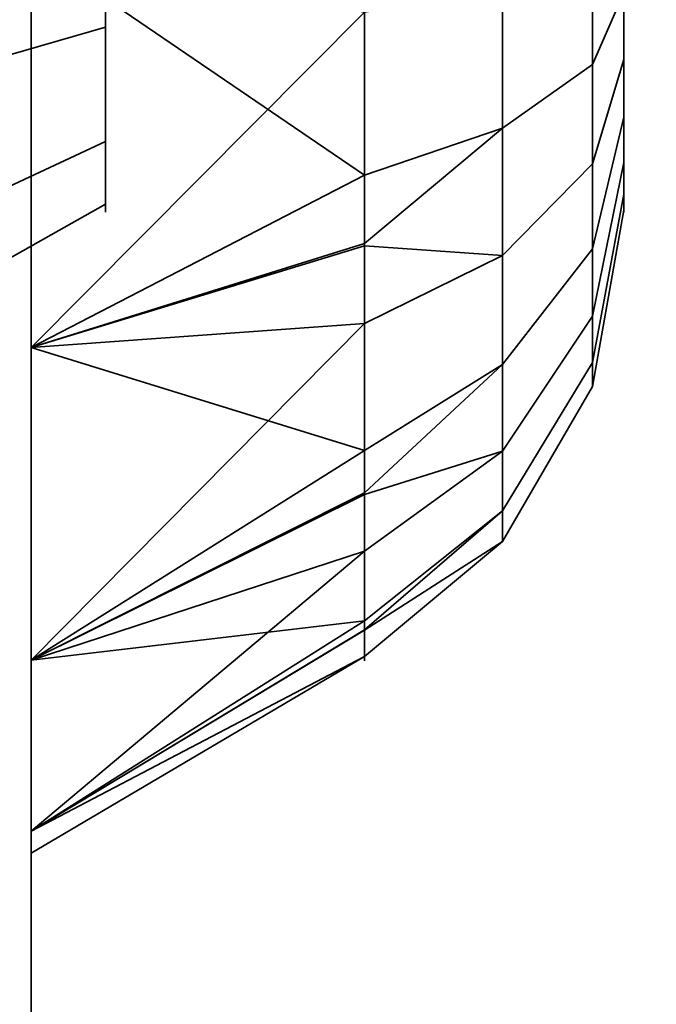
# Model space of a CAD drawing. Header units: millimetres. Extents: x -508 to 6708, y -115 to 193.
# Tile 322 of 656: x 1135.484 to 1136.344, y -6.17 to -4.84. Entities that reach past the tile are written whole.
import ezdxf

# ---------------------------------------------------------------- set-up
doc = ezdxf.new("R2010")
doc.units = ezdxf.units.MM
doc.layers.add('151', color=7, linetype='Continuous', true_color=0xffffff)

# ---------------------------------------------------------------- blocks, each defined once
blk = doc.blocks.new('UG_SURFACE_002')
at = {"layer": '151', "color": 252, "linetype": 'Continuous', "lineweight": 35}
for points in [[(2057.4999, -10, 2215.25), (2057.4999, 174.4, 2215.25), (942.5, 174.4, 2215.25), (942.5, -10, 2215.25)], [(1092.5, -10, 2065.2499), (1092.5, 174.4, 2065.2499), (1907.5, 174.4, 2065.2499), (1907.5, -10, 2065.2499)]]:
    blk.add_3dface(points, dxfattribs=at)
blk = doc.blocks.new('UG_SURFACE_144')
at = {"layer": '151', "color": 252, "linetype": 'Continuous', "lineweight": 35}
for points in [[(1134.8, -18.0201, 979.25), (1134.8, 2.4, 979.25), (1135.5, 2.4, 979.25), (1135.5, -18.0201, 979.25)], [(1135.5, 2.4, 979.25), (1135.5, -6.686, 983.2348), (1135.5, -7.1779, 982.9508)], [(1135.5, -7.1779, 982.9508), (1135.5, -7.7428, 982.8914), (1135.5, -18.0201, 979.25), (1135.5, 2.4, 979.25)], [(1135.5, 2.4, 979.25), (1135.5, -6.234, 984.25), (1135.5, -6.3521, 983.6944)], [(1135.5, -6.3521, 983.6944), (1135.5, -6.686, 983.2348), (1135.5, 2.4, 979.25)], [(1135.5, 2.341, 1004.814), (1135.5, -6.234, 984.25), (1135.5, 2.4, 979.25)], [(1135.3548, 1.6119, 1163.3717), (1135.5, 2.341, 1163.6859), (1135.5, -18.0201, 1171.3412)], [(1135.5, -18.0201, 997.1588), (1135.5, 2.341, 1004.814), (1135.3548, 1.6119, 1005.1283)], [(1135.5, -18.0201, 1171.3412), (1135.5, 2.341, 1163.6859), (1135.5, 1, 1164.25)], [(1135.5, 2.341, 1004.814), (1135.5, -18.0201, 997.1588), (1135.5, -5.283, 993.933), (1135.5, -4.7428, 994.1086)], [(1135.5, -6.3521, 984.8056), (1135.5, 2.341, 1004.814), (1135.5, -3.3521, 992.1944)], [(1135.5, 2.341, 1004.814), (1135.5, -6.3521, 984.8056), (1135.5, -6.234, 984.25)], [(1135.5, -18.0201, 1171.3412), (1135.3862, -18.2146, 1170.8238), (1135.3548, 1.6119, 1163.3717)], [(1135.3548, 1.6119, 1005.1283), (1135.3862, -18.2146, 997.6762), (1135.5, -18.0201, 997.1588)], [(1135.5, -18.0201, 1189.25), (1135.5, 1, 1164.25), (1135.5, -5.7051, 1174.947)], [(1135.5, 1, 1164.25), (1135.5, -18.0201, 1189.25), (1135.5, -18.0201, 1171.3412)], [(1135.5, 1, 1164.25), (1135.5, -5.283, 1174.567), (1135.5, -5.7051, 1174.947)], [(1135.5, 1, 1164.25), (1135.5, -4.7428, 1174.3915), (1135.5, -5.283, 1174.567)], [(1135.5, -18.0201, 1189.25), (1135.5, -1, 1189.25), (1134.8, -1, 1189.25), (1134.8, -18.0201, 1189.25)], [(1135.5, -1, 1189.25), (1135.5, -7.1779, 1185.5491), (1135.5, -6.686, 1185.2652)], [(1135.5, -1, 1189.25), (1135.5, -6.234, 1184.25), (1135.5, -4.7428, 1177.1085), (1135.5, -4.1779, 1177.0492)], [(1135.5, -6.686, 1185.2652), (1135.5, -6.3521, 1184.8056), (1135.5, -1, 1189.25)], [(1135.5, -1, 1189.25), (1135.5, -18.0201, 1189.25), (1135.5, -7.7428, 1185.6085), (1135.5, -7.1779, 1185.5491)], [(1135.5, -6.3521, 1184.8056), (1135.5, -6.234, 1184.25), (1135.5, -1, 1189.25)], [(1135.5, -3.3521, 992.1944), (1135.5, -3.686, 991.7349), (1135.5, -6.3521, 984.8056)], [(1135.5, -6.686, 985.2651), (1135.5, -3.686, 991.7349), (1135.5, -4.1779, 991.4508)], [(1135.5, -6.686, 985.2651), (1135.5, -6.3521, 984.8056), (1135.5, -3.686, 991.7349)], [(1135.5, -4.1779, 991.4508), (1135.5, -4.7428, 991.3915), (1135.5, -6.686, 985.2651)], [(1135.6, -4.85, 993.183), (1135.6, -4.6523, 993.2473), (1135.6, -4.4455, 993.2255), (1135.6, -4.6, 992.75)], [(1135.6, -4.85, 1176.183), (1135.6, -4.6523, 1176.2472), (1135.6, -4.4455, 1176.2255), (1135.6, -4.6, 1175.75)], [(1135.6, -4.6523, 992.2528), (1135.6, -4.85, 992.317), (1135.6, -5.0045, 992.4561), (1135.6, -4.6, 992.75)], [(1135.6, -5.0045, 992.4561), (1135.6, -5.0891, 992.646), (1135.6, -5.0891, 992.8539), (1135.6, -4.6, 992.75)], [(1135.6, -5.0891, 992.8539), (1135.6, -5.0045, 993.0439), (1135.6, -4.85, 993.183), (1135.6, -4.6, 992.75)], [(1135.6, -4.6523, 1175.2528), (1135.6, -4.85, 1175.3169), (1135.6, -5.0045, 1175.4562), (1135.6, -4.6, 1175.75)], [(1135.6, -5.0045, 1175.4562), (1135.6, -5.0891, 1175.6461), (1135.6, -5.0891, 1175.854), (1135.6, -4.6, 1175.75)], [(1135.6, -5.0891, 1175.854), (1135.6, -5.0045, 1176.0439), (1135.6, -4.85, 1176.183), (1135.6, -4.6, 1175.75)], [(1136.1362, -4.6, 1174.8), (1136.1362, -4.9864, 1174.8822), (1135.95, -5.0499, 1174.7394), (1135.95, -4.7119, 1174.6676)], [(1136.1362, -4.6, 991.8001), (1136.1362, -4.9864, 991.8822), (1135.95, -5.0499, 991.7394), (1135.95, -4.7119, 991.6676)], [(1136.2578, -4.6, 1175.0106), (1136.2578, -4.9007, 1175.0745), (1136.1362, -4.9864, 1174.8822), (1136.1362, -4.6, 1174.8)], [(1136.2578, -4.6, 992.0106), (1136.2578, -4.9007, 992.0745), (1136.1362, -4.9864, 991.8822), (1136.1362, -4.6, 991.8001)], [(1136.3, -4.6, 1175.2501), (1136.3, -4.8034, 1175.2932), (1136.2578, -4.9007, 1175.0745), (1136.2578, -4.6, 1175.0106)], [(1136.3, -4.6, 992.25), (1136.3, -4.8034, 992.2932), (1136.2578, -4.9007, 992.0745), (1136.2578, -4.6, 992.0106)], [(1136.3, -4.704, 1176.2391), (1136.3, -4.8939, 1176.1545), (1136.3, -5.033, 1176), (1136.3, -4.6, 1175.75)], [(1136.3, -5.033, 1176), (1136.3, -5.0973, 1175.8022), (1136.3, -5.0755, 1175.5955), (1136.3, -4.6, 1175.75)], [(1136.3, -5.0755, 1175.5955), (1136.3, -4.9716, 1175.4154), (1136.3, -4.8034, 1175.2932), (1136.3, -4.6, 1175.75)], [(1136.3, -4.704, 993.239), (1136.3, -4.8939, 993.1545), (1136.3, -5.033, 993), (1136.3, -4.6, 992.75)], [(1136.3, -5.033, 993), (1136.3, -5.0973, 992.8023), (1136.3, -5.0755, 992.5955), (1136.3, -4.6, 992.75)], [(1136.3, -5.0755, 992.5955), (1136.3, -4.9716, 992.4154), (1136.3, -4.8034, 992.2932), (1136.3, -4.6, 992.75)], [(1135.6, -4.6523, 993.2473), (1135.6, -4.85, 993.183), (1134.8, -5.0809, 993.583), (1134.8, -4.7005, 993.7066)], [(1135.6, -4.85, 992.317), (1135.6, -4.6523, 992.2528), (1134.8, -4.7005, 991.7934), (1134.8, -5.0809, 991.917)], [(1135.6, -4.6523, 1176.2472), (1135.6, -4.85, 1176.183), (1134.8, -5.0809, 1176.5831), (1134.8, -4.7005, 1176.7066)], [(1135.6, -4.85, 1175.3169), (1135.6, -4.6523, 1175.2528), (1134.8, -4.7005, 1174.7934), (1134.8, -5.0809, 1174.917)], [(1136.3, -4.8939, 1176.1545), (1136.3, -4.704, 1176.2391), (1136.2578, -4.7537, 1176.4733), (1136.2578, -5.0346, 1176.3482)], [(1136.3, -4.8939, 993.1545), (1136.3, -4.704, 993.239), (1136.2578, -4.7537, 993.4732), (1136.2578, -5.0346, 993.3482)], [(1135.5, -4.7428, 1174.3915), (1135.95, -4.7119, 1174.6676), (1135.95, -5.0499, 1174.7394)], [(1135.5, -4.7428, 991.3915), (1135.95, -4.7119, 991.6676), (1135.95, -5.0499, 991.7394)], [(1135.5, -4.7428, 1177.1085), (1135.5, -6.3521, 1183.6944), (1135.5, -6.686, 1183.2348)], [(1135.5, -4.7428, 1177.1085), (1135.5, -6.234, 1184.25), (1135.5, -6.3521, 1183.6944)], [(1135.5, -6.686, 1183.2348), (1135.5, -7.1779, 1182.9509), (1135.5, -5.283, 1176.9331), (1135.5, -4.7428, 1177.1085)], [(1135.5, -7.1779, 985.5492), (1135.5, -6.686, 985.2651), (1135.5, -4.7428, 991.3915), (1135.5, -5.283, 991.567)], [(1135.95, -5.0499, 1174.7394), (1135.5, -5.283, 1174.567), (1135.5, -4.7428, 1174.3915)], [(1135.95, -4.83, 1176.8321), (1135.5, -4.7428, 1177.1085), (1135.5, -5.283, 1176.9331)], [(1135.95, -5.0499, 991.7394), (1135.5, -5.283, 991.567), (1135.5, -4.7428, 991.3915)], [(1135.95, -4.83, 993.8321), (1135.5, -4.7428, 994.1086), (1135.5, -5.283, 993.933)], [(1136.2578, -5.0346, 1176.3482), (1136.2578, -4.7537, 1176.4733), (1136.1362, -4.7975, 1176.6791), (1136.1362, -5.1584, 1176.5186)], [(1136.2578, -5.0346, 993.3482), (1136.2578, -4.7537, 993.4732), (1136.1362, -4.7975, 993.6792), (1136.1362, -5.1584, 993.5185)], [(1136.1362, -5.1584, 1176.5186), (1136.1362, -4.7975, 1176.6791), (1135.95, -4.83, 1176.8321), (1135.95, -5.1457, 1176.6914)], [(1136.1362, -5.1584, 993.5185), (1136.1362, -4.7975, 993.6792), (1135.95, -4.83, 993.8321), (1135.95, -5.1457, 993.6914)], [(1136.3, -4.8034, 1175.2932), (1136.3, -4.9716, 1175.4154), (1136.2578, -5.1495, 1175.2552), (1136.2578, -4.9007, 1175.0745)], [(1136.3, -4.8034, 992.2932), (1136.3, -4.9716, 992.4154), (1136.2578, -5.1495, 992.2552), (1136.2578, -4.9007, 992.0745)], [(1135.5, -5.283, 1176.9331), (1135.95, -5.1457, 1176.6914), (1135.95, -4.83, 1176.8321)], [(1135.5, -5.283, 993.933), (1135.95, -5.1457, 993.6914), (1135.95, -4.83, 993.8321)], [(1135.6, -4.85, 993.183), (1135.6, -5.0045, 993.0439), (1134.8, -5.3782, 993.3154), (1134.8, -5.0809, 993.583)], [(1135.6, -5.0045, 992.4561), (1135.6, -4.85, 992.317), (1134.8, -5.0809, 991.917), (1134.8, -5.3782, 992.1846)], [(1135.6, -4.85, 1176.183), (1135.6, -5.0045, 1176.0439), (1134.8, -5.3782, 1176.3154), (1134.8, -5.0809, 1176.5831)], [(1135.6, -5.0045, 1175.4562), (1135.6, -4.85, 1175.3169), (1134.8, -5.0809, 1174.917), (1134.8, -5.3782, 1175.1846)], [(1136.3, -5.033, 1176), (1136.3, -4.8939, 1176.1545), (1136.2578, -5.0346, 1176.3482), (1136.2578, -5.2404, 1176.1197)], [(1136.3, -5.033, 993), (1136.3, -4.8939, 993.1545), (1136.2578, -5.0346, 993.3482), (1136.2578, -5.2404, 993.1197)], [(1136.2578, -4.9007, 1175.0745), (1136.2578, -5.1495, 1175.2552), (1136.1362, -5.306, 1175.1144), (1136.1362, -4.9864, 1174.8822)], [(1136.2578, -4.9007, 992.0745), (1136.2578, -5.1495, 992.2552), (1136.1362, -5.306, 992.1144), (1136.1362, -4.9864, 991.8822)], [(1136.3, -4.9716, 1175.4154), (1136.3, -5.0755, 1175.5955), (1136.2578, -5.3032, 1175.5215), (1136.2578, -5.1495, 1175.2552)], [(1136.3, -4.9716, 992.4154), (1136.3, -5.0755, 992.5955), (1136.2578, -5.3032, 992.5215), (1136.2578, -5.1495, 992.2552)], [(1136.1362, -4.9864, 1174.8822), (1136.1362, -5.306, 1175.1144), (1135.95, -5.4221, 1175.0098), (1135.95, -5.1425, 1174.8066)], [(1135.95, -5.1425, 1174.8066), (1135.95, -5.0499, 1174.7394), (1136.1362, -4.9864, 1174.8822)], [(1136.1362, -4.9864, 991.8822), (1136.1362, -5.306, 992.1144), (1135.95, -5.4221, 992.0098), (1135.95, -5.1425, 991.8066)], [(1135.95, -5.1425, 991.8066), (1135.95, -5.0499, 991.7394), (1136.1362, -4.9864, 991.8822)], [(1135.6, -5.0045, 993.0439), (1135.6, -5.0891, 992.8539), (1134.8, -5.5409, 992.95), (1134.8, -5.3782, 993.3154)], [(1135.6, -5.0891, 992.646), (1135.6, -5.0045, 992.4561), (1134.8, -5.3782, 992.1846), (1134.8, -5.5409, 992.55)], [(1135.6, -5.0045, 1176.0439), (1135.6, -5.0891, 1175.854), (1134.8, -5.5409, 1175.9499), (1134.8, -5.3782, 1176.3154)], [(1135.6, -5.0891, 1175.6461), (1135.6, -5.0045, 1175.4562), (1134.8, -5.3782, 1175.1846), (1134.8, -5.5409, 1175.55)], [(1136.2578, -5.2404, 1176.1197), (1136.2578, -5.0346, 1176.3482), (1136.1362, -5.1584, 1176.5186), (1136.1362, -5.4227, 1176.2249)], [(1136.2578, -5.2404, 993.1197), (1136.2578, -5.0346, 993.3482), (1136.1362, -5.1584, 993.5185), (1136.1362, -5.4227, 993.225)], [(1136.3, -5.0973, 1175.8022), (1136.3, -5.033, 1176), (1136.2578, -5.2404, 1176.1197), (1136.2578, -5.3354, 1175.8273)], [(1136.3, -5.0973, 992.8023), (1136.3, -5.033, 993), (1136.2578, -5.2404, 993.1197), (1136.2578, -5.3354, 992.8273)], [(1135.95, -5.0499, 1174.7394), (1135.95, -5.1425, 1174.8066), (1135.5, -5.283, 1174.567)], [(1135.95, -5.0499, 991.7394), (1135.95, -5.1425, 991.8066), (1135.5, -5.283, 991.567)], [(1136.3, -5.0755, 1175.5955), (1136.3, -5.0973, 1175.8022), (1136.2578, -5.3354, 1175.8273), (1136.2578, -5.3032, 1175.5215)], [(1136.3, -5.0755, 992.5955), (1136.3, -5.0973, 992.8023), (1136.2578, -5.3354, 992.8273), (1136.2578, -5.3032, 992.5215)], [(1135.6, -5.0891, 992.8539), (1135.6, -5.0891, 992.646), (1134.8, -5.5409, 992.55), (1134.8, -5.5409, 992.95)], [(1135.6, -5.0891, 1175.854), (1135.6, -5.0891, 1175.6461), (1134.8, -5.5409, 1175.55), (1134.8, -5.5409, 1175.9499)], [(1135.5, -5.283, 1174.567), (1135.95, -5.1425, 1174.8066), (1135.95, -5.4221, 1175.0098)], [(1135.5, -5.283, 991.567), (1135.95, -5.1425, 991.8066), (1135.95, -5.4221, 992.0098)], [(1135.95, -5.2502, 1176.6449), (1135.95, -5.1457, 1176.6914), (1135.5, -5.283, 1176.9331)], [(1135.95, -5.2502, 993.645), (1135.95, -5.1457, 993.6914), (1135.5, -5.283, 993.933)], [(1135.95, -5.1457, 1176.6914), (1135.95, -5.2502, 1176.6449), (1136.1362, -5.1584, 1176.5186)], [(1135.95, -5.1457, 993.6914), (1135.95, -5.2502, 993.645), (1136.1362, -5.1584, 993.5185)], [(1136.1362, -5.4227, 1176.2249), (1136.1362, -5.1584, 1176.5186), (1135.95, -5.2502, 1176.6449), (1135.95, -5.4815, 1176.3881)], [(1136.1362, -5.4227, 993.225), (1136.1362, -5.1584, 993.5185), (1135.95, -5.2502, 993.645), (1135.95, -5.4815, 993.3881)], [(1136.2578, -5.1495, 1175.2552), (1136.2578, -5.3032, 1175.5215), (1136.1362, -5.5035, 1175.4564), (1136.1362, -5.306, 1175.1144)], [(1136.2578, -5.1495, 992.2552), (1136.2578, -5.3032, 992.5215), (1136.1362, -5.5035, 992.4564), (1136.1362, -5.306, 992.1144)], [(1136.2578, -5.3354, 1175.8273), (1136.2578, -5.2404, 1176.1197), (1136.1362, -5.4227, 1176.2249), (1136.1362, -5.5447, 1175.8493)], [(1136.2578, -5.3354, 992.8273), (1136.2578, -5.2404, 993.1197), (1136.1362, -5.4227, 993.225), (1136.1362, -5.5447, 992.8493)], [(1135.5, -5.7051, 1176.5529), (1135.95, -5.4815, 1176.3881), (1135.95, -5.2502, 1176.6449)], [(1135.95, -5.2502, 1176.6449), (1135.5, -5.283, 1176.9331), (1135.5, -5.7051, 1176.5529)], [(1135.5, -5.7051, 993.5529), (1135.95, -5.4815, 993.3881), (1135.95, -5.2502, 993.645)], [(1135.95, -5.2502, 993.645), (1135.5, -5.283, 993.933), (1135.5, -5.7051, 993.5529)], [(1135.5, -7.1779, 1182.9509), (1135.5, -7.7428, 1182.8915), (1135.5, -5.7051, 1176.5529), (1135.5, -5.283, 1176.9331)], [(1135.5, -5.283, 991.567), (1135.5, -7.7428, 985.6085), (1135.5, -7.1779, 985.5492)], [(1135.5, -5.283, 991.567), (1135.5, -8.283, 985.433), (1135.5, -7.7428, 985.6085)], [(1135.5, -8.283, 985.433), (1135.5, -5.283, 991.567), (1135.5, -5.7051, 991.9471)], [(1135.5, -5.7051, 993.5529), (1135.5, -5.283, 993.933), (1135.5, -18.0201, 997.1588)], [(1135.95, -5.4221, 1175.0098), (1135.5, -5.7051, 1174.947), (1135.5, -5.283, 1174.567)], [(1135.95, -5.4221, 992.0098), (1135.5, -5.7051, 991.9471), (1135.5, -5.283, 991.567)], [(1136.1362, -5.306, 1175.1144), (1136.1362, -5.5035, 1175.4564), (1135.95, -5.6521, 1175.4081), (1135.95, -5.4793, 1175.1088)], [(1135.95, -5.4793, 1175.1088), (1135.95, -5.4221, 1175.0098), (1136.1362, -5.306, 1175.1144)], [(1136.1362, -5.306, 992.1144), (1136.1362, -5.5035, 992.4564), (1135.95, -5.6521, 992.4082), (1135.95, -5.4793, 992.1088)], [(1135.95, -5.4793, 992.1088), (1135.95, -5.4221, 992.0098), (1136.1362, -5.306, 992.1144)], [(1136.2578, -5.3032, 1175.5215), (1136.2578, -5.3354, 1175.8273), (1136.1362, -5.5447, 1175.8493), (1136.1362, -5.5035, 1175.4564)], [(1136.2578, -5.3032, 992.5215), (1136.2578, -5.3354, 992.8273), (1136.1362, -5.5447, 992.8493), (1136.1362, -5.5035, 992.4564)], [(1135.95, -5.4221, 1175.0098), (1135.95, -5.4793, 1175.1088), (1135.5, -5.7051, 1174.947)], [(1135.95, -5.4221, 992.0098), (1135.95, -5.4793, 992.1088), (1135.5, -5.7051, 991.9471)], [(1136.1362, -5.5447, 1175.8493), (1136.1362, -5.4227, 1176.2249), (1135.95, -5.558, 1176.3031), (1135.95, -5.6648, 1175.9744)], [(1135.95, -5.4815, 1176.3881), (1135.95, -5.558, 1176.3031), (1136.1362, -5.4227, 1176.2249)], [(1136.1362, -5.5447, 992.8493), (1136.1362, -5.4227, 993.225), (1135.95, -5.558, 993.3031), (1135.95, -5.6648, 992.9744)], [(1135.95, -5.4815, 993.3881), (1135.95, -5.558, 993.3031), (1136.1362, -5.4227, 993.225)], [(1135.5, -5.7051, 1174.947), (1135.95, -5.4793, 1175.1088), (1135.95, -5.6521, 1175.4081)], [(1135.5, -5.7051, 991.9471), (1135.95, -5.4793, 992.1088), (1135.95, -5.6521, 992.4082)], [(1135.95, -5.558, 1176.3031), (1135.95, -5.4815, 1176.3881), (1135.5, -5.7051, 1176.5529)], [(1135.95, -5.558, 993.3031), (1135.95, -5.4815, 993.3881), (1135.5, -5.7051, 993.5529)], [(1136.1362, -5.5035, 1175.4564), (1136.1362, -5.5447, 1175.8493), (1135.95, -5.7002, 1175.8657), (1135.95, -5.664, 1175.5219)], [(1135.95, -5.664, 1175.5219), (1135.95, -5.6521, 1175.4081), (1136.1362, -5.5035, 1175.4564)], [(1136.1362, -5.5035, 992.4564), (1136.1362, -5.5447, 992.8493), (1135.95, -5.7002, 992.8656), (1135.95, -5.664, 992.5219)], [(1135.95, -5.664, 992.5219), (1135.95, -5.6521, 992.4082), (1136.1362, -5.5035, 992.4564)], [(1135.95, -5.6648, 1175.9744), (1135.95, -5.7002, 1175.8657), (1136.1362, -5.5447, 1175.8493)], [(1135.95, -5.6648, 992.9744), (1135.95, -5.7002, 992.8656), (1136.1362, -5.5447, 992.8493)], [(1135.5, -5.9362, 1176.034), (1135.95, -5.6648, 1175.9744), (1135.95, -5.558, 1176.3031)], [(1135.95, -5.558, 1176.3031), (1135.5, -5.7051, 1176.5529), (1135.5, -5.9362, 1176.034)], [(1135.5, -5.9362, 993.034), (1135.95, -5.6648, 992.9744), (1135.95, -5.558, 993.3031)], [(1135.95, -5.558, 993.3031), (1135.5, -5.7051, 993.5529), (1135.5, -5.9362, 993.034)], [(1135.95, -5.6521, 1175.4081), (1135.5, -5.9362, 1175.4659), (1135.5, -5.7051, 1174.947)], [(1135.95, -5.6521, 1175.4081), (1135.95, -5.664, 1175.5219), (1135.5, -5.9362, 1175.4659)], [(1135.95, -5.6521, 992.4082), (1135.5, -5.9362, 992.466), (1135.5, -5.7051, 991.9471)], [(1135.95, -5.6521, 992.4082), (1135.95, -5.664, 992.5219), (1135.5, -5.9362, 992.466)], [(1135.5, -5.966, 1175.75), (1135.5, -5.9362, 1175.4659), (1135.95, -5.664, 1175.5219), (1135.95, -5.7002, 1175.8657)], [(1135.5, -5.966, 992.75), (1135.5, -5.9362, 992.466), (1135.95, -5.664, 992.5219), (1135.95, -5.7002, 992.8656)], [(1135.95, -5.7002, 1175.8657), (1135.95, -5.6648, 1175.9744), (1135.5, -5.9362, 1176.034)], [(1135.95, -5.7002, 992.8656), (1135.95, -5.6648, 992.9744), (1135.5, -5.9362, 993.034)], [(1135.95, -5.7002, 1175.8657), (1135.5, -5.9362, 1176.034), (1135.5, -5.966, 1175.75)], [(1135.95, -5.7002, 992.8656), (1135.5, -5.9362, 993.034), (1135.5, -5.966, 992.75)], [(1135.5, -18.0201, 1189.25), (1135.5, -5.7051, 1174.947), (1135.5, -5.9362, 1175.4659)], [(1135.5, -5.9362, 1176.034), (1135.5, -5.7051, 1176.5529), (1135.5, -7.7428, 1182.8915)], [(1135.5, -18.0201, 997.1588), (1135.5, -8.283, 985.433), (1135.5, -5.7051, 991.9471), (1135.5, -5.9362, 992.466)], [(1135.5, -5.9362, 993.034), (1135.5, -5.7051, 993.5529), (1135.5, -18.0201, 997.1588)], [(1135.5, -7.7428, 1182.8915), (1135.5, -5.9362, 1175.4659), (1135.5, -5.966, 1175.75)], [(1135.5, -5.9362, 1175.4659), (1135.5, -7.7428, 1182.8915), (1135.5, -8.283, 1183.067)], [(1135.5, -5.966, 1175.75), (1135.5, -5.9362, 1176.034), (1135.5, -7.7428, 1182.8915)], [(1135.5, -5.9362, 1175.4659), (1135.5, -8.283, 1183.067), (1135.5, -8.7051, 1183.4471), (1135.5, -18.0201, 1189.25)], [(1135.5, -18.0201, 997.1588), (1135.5, -5.9362, 992.466), (1135.5, -5.966, 992.75)], [(1135.5, -5.966, 992.75), (1135.5, -5.9362, 993.034), (1135.5, -18.0201, 997.1588)]]:
    blk.add_3dface(points, dxfattribs=at)
blk = doc.blocks.new('UG_SURFACE_146')
at = {"layer": '151', "color": 252, "linetype": 'Continuous', "lineweight": 35}
for points in [[(1135.5, -21.92, 2021.75), (1135.5, 13.42, 2021.75), (1135.5, 13.42, -7.75), (1135.5, -21.92, -7.75)], [(1137, -21.92, 2020.2501), (1137, 13.42, 2020.2501), (1135.5, 13.42, 2021.75), (1135.5, -21.92, 2021.75)], [(1137, 13.42, -7.75), (1137, -21.92, -7.75), (1135.5, -21.92, -7.75), (1135.5, 13.42, -7.75)]]:
    blk.add_3dface(points, dxfattribs=at)
blk = doc.blocks.new('UG_SURFACE_147')
at = {"layer": '151', "color": 252, "linetype": 'Continuous', "lineweight": 35}
for points in [[(1135.5, -21.92, 2021.75), (1135.5, 13.42, 2021.75), (1135.5, 13.42, -7.75), (1135.5, -21.92, -7.75)], [(1137, -21.92, 2020.2501), (1137, 13.42, 2020.2501), (1135.5, 13.42, 2021.75), (1135.5, -21.92, 2021.75)], [(1137, 13.42, -7.75), (1137, -21.92, -7.75), (1135.5, -21.92, -7.75), (1135.5, 13.42, -7.75)]]:
    blk.add_3dface(points, dxfattribs=at)
blk = doc.blocks.new('UG_SURFACE_148')
at = {"layer": '151', "color": 252, "linetype": 'Continuous', "lineweight": 35}
for points in [[(1135.5, -21.92, 2021.75), (1864.5, -21.92, 2021.75), (1864.5, 13.42, 2021.75), (1135.5, 13.42, 2021.75)], [(1135.5, -21.92, 2021.75), (1135.5, 13.42, 2021.75), (1137, 13.42, 2020.2501), (1137, -21.92, 2020.2501)]]:
    blk.add_3dface(points, dxfattribs=at)
blk = doc.blocks.new('UG_SURFACE_153')
at = {"layer": '151', "color": 252, "linetype": 'Continuous', "lineweight": 35}
for points in [[(1134.8, -18.0201, 979.25), (1134.8, 2.4, 979.25), (1135.5, 2.4, 979.25), (1135.5, -18.0201, 979.25)], [(1135.5, 2.4, 979.25), (1135.5, -6.686, 983.2348), (1135.5, -7.1779, 982.9508)], [(1135.5, -7.1779, 982.9508), (1135.5, -7.7428, 982.8914), (1135.5, -18.0201, 979.25), (1135.5, 2.4, 979.25)], [(1135.5, 2.4, 979.25), (1135.5, -6.234, 984.25), (1135.5, -6.3521, 983.6944)], [(1135.5, -6.3521, 983.6944), (1135.5, -6.686, 983.2348), (1135.5, 2.4, 979.25)], [(1135.5, 2.341, 1004.814), (1135.5, -6.234, 984.25), (1135.5, 2.4, 979.25)], [(1135.3548, 1.6119, 1163.3717), (1135.5, 2.341, 1163.6859), (1135.5, -18.0201, 1171.3412)], [(1135.5, -18.0201, 997.1588), (1135.5, 2.341, 1004.814), (1135.3548, 1.6119, 1005.1283)], [(1135.5, -18.0201, 1171.3412), (1135.5, 2.341, 1163.6859), (1135.5, 1, 1164.25)], [(1135.5, 2.341, 1004.814), (1135.5, -18.0201, 997.1588), (1135.5, -5.283, 993.933), (1135.5, -4.7428, 994.1086)], [(1135.5, -6.3521, 984.8056), (1135.5, 2.341, 1004.814), (1135.5, -3.3521, 992.1944)], [(1135.5, 2.341, 1004.814), (1135.5, -6.3521, 984.8056), (1135.5, -6.234, 984.25)], [(1135.5, -18.0201, 1171.3412), (1135.3862, -18.2146, 1170.8238), (1135.3548, 1.6119, 1163.3717)], [(1135.3548, 1.6119, 1005.1283), (1135.3862, -18.2146, 997.6762), (1135.5, -18.0201, 997.1588)], [(1135.5, -18.0201, 1189.25), (1135.5, 1, 1164.25), (1135.5, -5.7051, 1174.947)], [(1135.5, 1, 1164.25), (1135.5, -18.0201, 1189.25), (1135.5, -18.0201, 1171.3412)], [(1135.5, 1, 1164.25), (1135.5, -5.283, 1174.567), (1135.5, -5.7051, 1174.947)], [(1135.5, 1, 1164.25), (1135.5, -4.7428, 1174.3915), (1135.5, -5.283, 1174.567)], [(1135.5, -18.0201, 1189.25), (1135.5, -1, 1189.25), (1134.8, -1, 1189.25), (1134.8, -18.0201, 1189.25)], [(1135.5, -1, 1189.25), (1135.5, -7.1779, 1185.5491), (1135.5, -6.686, 1185.2652)], [(1135.5, -1, 1189.25), (1135.5, -6.234, 1184.25), (1135.5, -4.7428, 1177.1085), (1135.5, -4.1779, 1177.0492)], [(1135.5, -6.686, 1185.2652), (1135.5, -6.3521, 1184.8056), (1135.5, -1, 1189.25)], [(1135.5, -1, 1189.25), (1135.5, -18.0201, 1189.25), (1135.5, -7.7428, 1185.6085), (1135.5, -7.1779, 1185.5491)], [(1135.5, -6.3521, 1184.8056), (1135.5, -6.234, 1184.25), (1135.5, -1, 1189.25)], [(1135.5, -3.3521, 992.1944), (1135.5, -3.686, 991.7349), (1135.5, -6.3521, 984.8056)], [(1135.5, -6.686, 985.2651), (1135.5, -3.686, 991.7349), (1135.5, -4.1779, 991.4508)], [(1135.5, -6.686, 985.2651), (1135.5, -6.3521, 984.8056), (1135.5, -3.686, 991.7349)], [(1135.5, -4.1779, 991.4508), (1135.5, -4.7428, 991.3915), (1135.5, -6.686, 985.2651)], [(1135.6, -4.85, 993.183), (1135.6, -4.6523, 993.2473), (1135.6, -4.4455, 993.2255), (1135.6, -4.6, 992.75)], [(1135.6, -4.85, 1176.183), (1135.6, -4.6523, 1176.2472), (1135.6, -4.4455, 1176.2255), (1135.6, -4.6, 1175.75)], [(1135.6, -4.6523, 992.2528), (1135.6, -4.85, 992.317), (1135.6, -5.0045, 992.4561), (1135.6, -4.6, 992.75)], [(1135.6, -5.0045, 992.4561), (1135.6, -5.0891, 992.646), (1135.6, -5.0891, 992.8539), (1135.6, -4.6, 992.75)], [(1135.6, -5.0891, 992.8539), (1135.6, -5.0045, 993.0439), (1135.6, -4.85, 993.183), (1135.6, -4.6, 992.75)], [(1135.6, -4.6523, 1175.2528), (1135.6, -4.85, 1175.3169), (1135.6, -5.0045, 1175.4562), (1135.6, -4.6, 1175.75)], [(1135.6, -5.0045, 1175.4562), (1135.6, -5.0891, 1175.6461), (1135.6, -5.0891, 1175.854), (1135.6, -4.6, 1175.75)], [(1135.6, -5.0891, 1175.854), (1135.6, -5.0045, 1176.0439), (1135.6, -4.85, 1176.183), (1135.6, -4.6, 1175.75)], [(1136.1362, -4.6, 1174.8), (1136.1362, -4.9864, 1174.8822), (1135.95, -5.0499, 1174.7394), (1135.95, -4.7119, 1174.6676)], [(1136.1362, -4.6, 991.8001), (1136.1362, -4.9864, 991.8822), (1135.95, -5.0499, 991.7394), (1135.95, -4.7119, 991.6676)], [(1136.2578, -4.6, 1175.0106), (1136.2578, -4.9007, 1175.0745), (1136.1362, -4.9864, 1174.8822), (1136.1362, -4.6, 1174.8)], [(1136.2578, -4.6, 992.0106), (1136.2578, -4.9007, 992.0745), (1136.1362, -4.9864, 991.8822), (1136.1362, -4.6, 991.8001)], [(1136.3, -4.6, 1175.2501), (1136.3, -4.8034, 1175.2932), (1136.2578, -4.9007, 1175.0745), (1136.2578, -4.6, 1175.0106)], [(1136.3, -4.6, 992.25), (1136.3, -4.8034, 992.2932), (1136.2578, -4.9007, 992.0745), (1136.2578, -4.6, 992.0106)], [(1136.3, -4.704, 1176.2391), (1136.3, -4.8939, 1176.1545), (1136.3, -5.033, 1176), (1136.3, -4.6, 1175.75)], [(1136.3, -5.033, 1176), (1136.3, -5.0973, 1175.8022), (1136.3, -5.0755, 1175.5955), (1136.3, -4.6, 1175.75)], [(1136.3, -5.0755, 1175.5955), (1136.3, -4.9716, 1175.4154), (1136.3, -4.8034, 1175.2932), (1136.3, -4.6, 1175.75)], [(1136.3, -4.704, 993.239), (1136.3, -4.8939, 993.1545), (1136.3, -5.033, 993), (1136.3, -4.6, 992.75)], [(1136.3, -5.033, 993), (1136.3, -5.0973, 992.8023), (1136.3, -5.0755, 992.5955), (1136.3, -4.6, 992.75)], [(1136.3, -5.0755, 992.5955), (1136.3, -4.9716, 992.4154), (1136.3, -4.8034, 992.2932), (1136.3, -4.6, 992.75)], [(1135.6, -4.6523, 993.2473), (1135.6, -4.85, 993.183), (1134.8, -5.0809, 993.583), (1134.8, -4.7005, 993.7066)], [(1135.6, -4.85, 992.317), (1135.6, -4.6523, 992.2528), (1134.8, -4.7005, 991.7934), (1134.8, -5.0809, 991.917)], [(1135.6, -4.6523, 1176.2472), (1135.6, -4.85, 1176.183), (1134.8, -5.0809, 1176.5831), (1134.8, -4.7005, 1176.7066)], [(1135.6, -4.85, 1175.3169), (1135.6, -4.6523, 1175.2528), (1134.8, -4.7005, 1174.7934), (1134.8, -5.0809, 1174.917)], [(1136.3, -4.8939, 1176.1545), (1136.3, -4.704, 1176.2391), (1136.2578, -4.7537, 1176.4733), (1136.2578, -5.0346, 1176.3482)], [(1136.3, -4.8939, 993.1545), (1136.3, -4.704, 993.239), (1136.2578, -4.7537, 993.4732), (1136.2578, -5.0346, 993.3482)], [(1135.5, -4.7428, 1174.3915), (1135.95, -4.7119, 1174.6676), (1135.95, -5.0499, 1174.7394)], [(1135.5, -4.7428, 991.3915), (1135.95, -4.7119, 991.6676), (1135.95, -5.0499, 991.7394)], [(1135.5, -4.7428, 1177.1085), (1135.5, -6.3521, 1183.6944), (1135.5, -6.686, 1183.2348)], [(1135.5, -4.7428, 1177.1085), (1135.5, -6.234, 1184.25), (1135.5, -6.3521, 1183.6944)], [(1135.5, -6.686, 1183.2348), (1135.5, -7.1779, 1182.9509), (1135.5, -5.283, 1176.9331), (1135.5, -4.7428, 1177.1085)], [(1135.5, -7.1779, 985.5492), (1135.5, -6.686, 985.2651), (1135.5, -4.7428, 991.3915), (1135.5, -5.283, 991.567)], [(1135.95, -5.0499, 1174.7394), (1135.5, -5.283, 1174.567), (1135.5, -4.7428, 1174.3915)], [(1135.95, -4.83, 1176.8321), (1135.5, -4.7428, 1177.1085), (1135.5, -5.283, 1176.9331)], [(1135.95, -5.0499, 991.7394), (1135.5, -5.283, 991.567), (1135.5, -4.7428, 991.3915)], [(1135.95, -4.83, 993.8321), (1135.5, -4.7428, 994.1086), (1135.5, -5.283, 993.933)], [(1136.2578, -5.0346, 1176.3482), (1136.2578, -4.7537, 1176.4733), (1136.1362, -4.7975, 1176.6791), (1136.1362, -5.1584, 1176.5186)], [(1136.2578, -5.0346, 993.3482), (1136.2578, -4.7537, 993.4732), (1136.1362, -4.7975, 993.6792), (1136.1362, -5.1584, 993.5185)], [(1136.1362, -5.1584, 1176.5186), (1136.1362, -4.7975, 1176.6791), (1135.95, -4.83, 1176.8321), (1135.95, -5.1457, 1176.6914)], [(1136.1362, -5.1584, 993.5185), (1136.1362, -4.7975, 993.6792), (1135.95, -4.83, 993.8321), (1135.95, -5.1457, 993.6914)], [(1136.3, -4.8034, 1175.2932), (1136.3, -4.9716, 1175.4154), (1136.2578, -5.1495, 1175.2552), (1136.2578, -4.9007, 1175.0745)], [(1136.3, -4.8034, 992.2932), (1136.3, -4.9716, 992.4154), (1136.2578, -5.1495, 992.2552), (1136.2578, -4.9007, 992.0745)], [(1135.5, -5.283, 1176.9331), (1135.95, -5.1457, 1176.6914), (1135.95, -4.83, 1176.8321)], [(1135.5, -5.283, 993.933), (1135.95, -5.1457, 993.6914), (1135.95, -4.83, 993.8321)], [(1135.6, -4.85, 993.183), (1135.6, -5.0045, 993.0439), (1134.8, -5.3782, 993.3154), (1134.8, -5.0809, 993.583)], [(1135.6, -5.0045, 992.4561), (1135.6, -4.85, 992.317), (1134.8, -5.0809, 991.917), (1134.8, -5.3782, 992.1846)], [(1135.6, -4.85, 1176.183), (1135.6, -5.0045, 1176.0439), (1134.8, -5.3782, 1176.3154), (1134.8, -5.0809, 1176.5831)], [(1135.6, -5.0045, 1175.4562), (1135.6, -4.85, 1175.3169), (1134.8, -5.0809, 1174.917), (1134.8, -5.3782, 1175.1846)], [(1136.3, -5.033, 1176), (1136.3, -4.8939, 1176.1545), (1136.2578, -5.0346, 1176.3482), (1136.2578, -5.2404, 1176.1197)], [(1136.3, -5.033, 993), (1136.3, -4.8939, 993.1545), (1136.2578, -5.0346, 993.3482), (1136.2578, -5.2404, 993.1197)], [(1136.2578, -4.9007, 1175.0745), (1136.2578, -5.1495, 1175.2552), (1136.1362, -5.306, 1175.1144), (1136.1362, -4.9864, 1174.8822)], [(1136.2578, -4.9007, 992.0745), (1136.2578, -5.1495, 992.2552), (1136.1362, -5.306, 992.1144), (1136.1362, -4.9864, 991.8822)], [(1136.3, -4.9716, 1175.4154), (1136.3, -5.0755, 1175.5955), (1136.2578, -5.3032, 1175.5215), (1136.2578, -5.1495, 1175.2552)], [(1136.3, -4.9716, 992.4154), (1136.3, -5.0755, 992.5955), (1136.2578, -5.3032, 992.5215), (1136.2578, -5.1495, 992.2552)], [(1136.1362, -4.9864, 1174.8822), (1136.1362, -5.306, 1175.1144), (1135.95, -5.4221, 1175.0098), (1135.95, -5.1425, 1174.8066)], [(1135.95, -5.1425, 1174.8066), (1135.95, -5.0499, 1174.7394), (1136.1362, -4.9864, 1174.8822)], [(1136.1362, -4.9864, 991.8822), (1136.1362, -5.306, 992.1144), (1135.95, -5.4221, 992.0098), (1135.95, -5.1425, 991.8066)], [(1135.95, -5.1425, 991.8066), (1135.95, -5.0499, 991.7394), (1136.1362, -4.9864, 991.8822)], [(1135.6, -5.0045, 993.0439), (1135.6, -5.0891, 992.8539), (1134.8, -5.5409, 992.95), (1134.8, -5.3782, 993.3154)], [(1135.6, -5.0891, 992.646), (1135.6, -5.0045, 992.4561), (1134.8, -5.3782, 992.1846), (1134.8, -5.5409, 992.55)], [(1135.6, -5.0045, 1176.0439), (1135.6, -5.0891, 1175.854), (1134.8, -5.5409, 1175.9499), (1134.8, -5.3782, 1176.3154)], [(1135.6, -5.0891, 1175.6461), (1135.6, -5.0045, 1175.4562), (1134.8, -5.3782, 1175.1846), (1134.8, -5.5409, 1175.55)], [(1136.2578, -5.2404, 1176.1197), (1136.2578, -5.0346, 1176.3482), (1136.1362, -5.1584, 1176.5186), (1136.1362, -5.4227, 1176.2249)], [(1136.2578, -5.2404, 993.1197), (1136.2578, -5.0346, 993.3482), (1136.1362, -5.1584, 993.5185), (1136.1362, -5.4227, 993.225)], [(1136.3, -5.0973, 1175.8022), (1136.3, -5.033, 1176), (1136.2578, -5.2404, 1176.1197), (1136.2578, -5.3354, 1175.8273)], [(1136.3, -5.0973, 992.8023), (1136.3, -5.033, 993), (1136.2578, -5.2404, 993.1197), (1136.2578, -5.3354, 992.8273)], [(1135.95, -5.0499, 1174.7394), (1135.95, -5.1425, 1174.8066), (1135.5, -5.283, 1174.567)], [(1135.95, -5.0499, 991.7394), (1135.95, -5.1425, 991.8066), (1135.5, -5.283, 991.567)], [(1136.3, -5.0755, 1175.5955), (1136.3, -5.0973, 1175.8022), (1136.2578, -5.3354, 1175.8273), (1136.2578, -5.3032, 1175.5215)], [(1136.3, -5.0755, 992.5955), (1136.3, -5.0973, 992.8023), (1136.2578, -5.3354, 992.8273), (1136.2578, -5.3032, 992.5215)], [(1135.6, -5.0891, 992.8539), (1135.6, -5.0891, 992.646), (1134.8, -5.5409, 992.55), (1134.8, -5.5409, 992.95)], [(1135.6, -5.0891, 1175.854), (1135.6, -5.0891, 1175.6461), (1134.8, -5.5409, 1175.55), (1134.8, -5.5409, 1175.9499)], [(1135.5, -5.283, 1174.567), (1135.95, -5.1425, 1174.8066), (1135.95, -5.4221, 1175.0098)], [(1135.5, -5.283, 991.567), (1135.95, -5.1425, 991.8066), (1135.95, -5.4221, 992.0098)], [(1135.95, -5.2502, 1176.6449), (1135.95, -5.1457, 1176.6914), (1135.5, -5.283, 1176.9331)], [(1135.95, -5.2502, 993.645), (1135.95, -5.1457, 993.6914), (1135.5, -5.283, 993.933)], [(1135.95, -5.1457, 1176.6914), (1135.95, -5.2502, 1176.6449), (1136.1362, -5.1584, 1176.5186)], [(1135.95, -5.1457, 993.6914), (1135.95, -5.2502, 993.645), (1136.1362, -5.1584, 993.5185)], [(1136.1362, -5.4227, 1176.2249), (1136.1362, -5.1584, 1176.5186), (1135.95, -5.2502, 1176.6449), (1135.95, -5.4815, 1176.3881)], [(1136.1362, -5.4227, 993.225), (1136.1362, -5.1584, 993.5185), (1135.95, -5.2502, 993.645), (1135.95, -5.4815, 993.3881)], [(1136.2578, -5.1495, 1175.2552), (1136.2578, -5.3032, 1175.5215), (1136.1362, -5.5035, 1175.4564), (1136.1362, -5.306, 1175.1144)], [(1136.2578, -5.1495, 992.2552), (1136.2578, -5.3032, 992.5215), (1136.1362, -5.5035, 992.4564), (1136.1362, -5.306, 992.1144)], [(1136.2578, -5.3354, 1175.8273), (1136.2578, -5.2404, 1176.1197), (1136.1362, -5.4227, 1176.2249), (1136.1362, -5.5447, 1175.8493)], [(1136.2578, -5.3354, 992.8273), (1136.2578, -5.2404, 993.1197), (1136.1362, -5.4227, 993.225), (1136.1362, -5.5447, 992.8493)], [(1135.5, -5.7051, 1176.5529), (1135.95, -5.4815, 1176.3881), (1135.95, -5.2502, 1176.6449)], [(1135.95, -5.2502, 1176.6449), (1135.5, -5.283, 1176.9331), (1135.5, -5.7051, 1176.5529)], [(1135.5, -5.7051, 993.5529), (1135.95, -5.4815, 993.3881), (1135.95, -5.2502, 993.645)], [(1135.95, -5.2502, 993.645), (1135.5, -5.283, 993.933), (1135.5, -5.7051, 993.5529)], [(1135.5, -7.1779, 1182.9509), (1135.5, -7.7428, 1182.8915), (1135.5, -5.7051, 1176.5529), (1135.5, -5.283, 1176.9331)], [(1135.5, -5.283, 991.567), (1135.5, -7.7428, 985.6085), (1135.5, -7.1779, 985.5492)], [(1135.5, -5.283, 991.567), (1135.5, -8.283, 985.433), (1135.5, -7.7428, 985.6085)], [(1135.5, -8.283, 985.433), (1135.5, -5.283, 991.567), (1135.5, -5.7051, 991.9471)], [(1135.5, -5.7051, 993.5529), (1135.5, -5.283, 993.933), (1135.5, -18.0201, 997.1588)], [(1135.95, -5.4221, 1175.0098), (1135.5, -5.7051, 1174.947), (1135.5, -5.283, 1174.567)], [(1135.95, -5.4221, 992.0098), (1135.5, -5.7051, 991.9471), (1135.5, -5.283, 991.567)], [(1136.1362, -5.306, 1175.1144), (1136.1362, -5.5035, 1175.4564), (1135.95, -5.6521, 1175.4081), (1135.95, -5.4793, 1175.1088)], [(1135.95, -5.4793, 1175.1088), (1135.95, -5.4221, 1175.0098), (1136.1362, -5.306, 1175.1144)], [(1136.1362, -5.306, 992.1144), (1136.1362, -5.5035, 992.4564), (1135.95, -5.6521, 992.4082), (1135.95, -5.4793, 992.1088)], [(1135.95, -5.4793, 992.1088), (1135.95, -5.4221, 992.0098), (1136.1362, -5.306, 992.1144)], [(1136.2578, -5.3032, 1175.5215), (1136.2578, -5.3354, 1175.8273), (1136.1362, -5.5447, 1175.8493), (1136.1362, -5.5035, 1175.4564)], [(1136.2578, -5.3032, 992.5215), (1136.2578, -5.3354, 992.8273), (1136.1362, -5.5447, 992.8493), (1136.1362, -5.5035, 992.4564)], [(1135.95, -5.4221, 1175.0098), (1135.95, -5.4793, 1175.1088), (1135.5, -5.7051, 1174.947)], [(1135.95, -5.4221, 992.0098), (1135.95, -5.4793, 992.1088), (1135.5, -5.7051, 991.9471)], [(1136.1362, -5.5447, 1175.8493), (1136.1362, -5.4227, 1176.2249), (1135.95, -5.558, 1176.3031), (1135.95, -5.6648, 1175.9744)], [(1135.95, -5.4815, 1176.3881), (1135.95, -5.558, 1176.3031), (1136.1362, -5.4227, 1176.2249)], [(1136.1362, -5.5447, 992.8493), (1136.1362, -5.4227, 993.225), (1135.95, -5.558, 993.3031), (1135.95, -5.6648, 992.9744)], [(1135.95, -5.4815, 993.3881), (1135.95, -5.558, 993.3031), (1136.1362, -5.4227, 993.225)], [(1135.5, -5.7051, 1174.947), (1135.95, -5.4793, 1175.1088), (1135.95, -5.6521, 1175.4081)], [(1135.5, -5.7051, 991.9471), (1135.95, -5.4793, 992.1088), (1135.95, -5.6521, 992.4082)], [(1135.95, -5.558, 1176.3031), (1135.95, -5.4815, 1176.3881), (1135.5, -5.7051, 1176.5529)], [(1135.95, -5.558, 993.3031), (1135.95, -5.4815, 993.3881), (1135.5, -5.7051, 993.5529)], [(1136.1362, -5.5035, 1175.4564), (1136.1362, -5.5447, 1175.8493), (1135.95, -5.7002, 1175.8657), (1135.95, -5.664, 1175.5219)], [(1135.95, -5.664, 1175.5219), (1135.95, -5.6521, 1175.4081), (1136.1362, -5.5035, 1175.4564)], [(1136.1362, -5.5035, 992.4564), (1136.1362, -5.5447, 992.8493), (1135.95, -5.7002, 992.8656), (1135.95, -5.664, 992.5219)], [(1135.95, -5.664, 992.5219), (1135.95, -5.6521, 992.4082), (1136.1362, -5.5035, 992.4564)], [(1135.95, -5.6648, 1175.9744), (1135.95, -5.7002, 1175.8657), (1136.1362, -5.5447, 1175.8493)], [(1135.95, -5.6648, 992.9744), (1135.95, -5.7002, 992.8656), (1136.1362, -5.5447, 992.8493)], [(1135.5, -5.9362, 1176.034), (1135.95, -5.6648, 1175.9744), (1135.95, -5.558, 1176.3031)], [(1135.95, -5.558, 1176.3031), (1135.5, -5.7051, 1176.5529), (1135.5, -5.9362, 1176.034)], [(1135.5, -5.9362, 993.034), (1135.95, -5.6648, 992.9744), (1135.95, -5.558, 993.3031)], [(1135.95, -5.558, 993.3031), (1135.5, -5.7051, 993.5529), (1135.5, -5.9362, 993.034)], [(1135.95, -5.6521, 1175.4081), (1135.5, -5.9362, 1175.4659), (1135.5, -5.7051, 1174.947)], [(1135.95, -5.6521, 1175.4081), (1135.95, -5.664, 1175.5219), (1135.5, -5.9362, 1175.4659)], [(1135.95, -5.6521, 992.4082), (1135.5, -5.9362, 992.466), (1135.5, -5.7051, 991.9471)], [(1135.95, -5.6521, 992.4082), (1135.95, -5.664, 992.5219), (1135.5, -5.9362, 992.466)], [(1135.5, -5.966, 1175.75), (1135.5, -5.9362, 1175.4659), (1135.95, -5.664, 1175.5219), (1135.95, -5.7002, 1175.8657)], [(1135.5, -5.966, 992.75), (1135.5, -5.9362, 992.466), (1135.95, -5.664, 992.5219), (1135.95, -5.7002, 992.8656)], [(1135.95, -5.7002, 1175.8657), (1135.95, -5.6648, 1175.9744), (1135.5, -5.9362, 1176.034)], [(1135.95, -5.7002, 992.8656), (1135.95, -5.6648, 992.9744), (1135.5, -5.9362, 993.034)], [(1135.95, -5.7002, 1175.8657), (1135.5, -5.9362, 1176.034), (1135.5, -5.966, 1175.75)], [(1135.95, -5.7002, 992.8656), (1135.5, -5.9362, 993.034), (1135.5, -5.966, 992.75)], [(1135.5, -18.0201, 1189.25), (1135.5, -5.7051, 1174.947), (1135.5, -5.9362, 1175.4659)], [(1135.5, -5.9362, 1176.034), (1135.5, -5.7051, 1176.5529), (1135.5, -7.7428, 1182.8915)], [(1135.5, -18.0201, 997.1588), (1135.5, -8.283, 985.433), (1135.5, -5.7051, 991.9471), (1135.5, -5.9362, 992.466)], [(1135.5, -5.9362, 993.034), (1135.5, -5.7051, 993.5529), (1135.5, -18.0201, 997.1588)], [(1135.5, -7.7428, 1182.8915), (1135.5, -5.9362, 1175.4659), (1135.5, -5.966, 1175.75)], [(1135.5, -5.9362, 1175.4659), (1135.5, -7.7428, 1182.8915), (1135.5, -8.283, 1183.067)], [(1135.5, -5.966, 1175.75), (1135.5, -5.9362, 1176.034), (1135.5, -7.7428, 1182.8915)], [(1135.5, -5.9362, 1175.4659), (1135.5, -8.283, 1183.067), (1135.5, -8.7051, 1183.4471), (1135.5, -18.0201, 1189.25)], [(1135.5, -18.0201, 997.1588), (1135.5, -5.9362, 992.466), (1135.5, -5.966, 992.75)], [(1135.5, -5.966, 992.75), (1135.5, -5.9362, 993.034), (1135.5, -18.0201, 997.1588)]]:
    blk.add_3dface(points, dxfattribs=at)

msp = doc.modelspace()

# ---------------------------------------------------------------- linework, layer by layer
at = {"layer": '151', "color": 253, "linetype": 'Continuous', "lineweight": -3}
for p, q in [((1135.5, 13.42, -7.75), (1135.5, -21.92, -7.75)), ((1135.5, -21.92, 2021.75), (1135.5, 13.42, 2021.75)), ((1135.5, 13.42, -7.75), (1135.5, -21.92, -7.75)), ((1135.5, -21.92, 2021.75), (1135.5, 13.42, 2021.75)), ((1135.5, -21.92, 2021.75), (1135.5, 13.42, 2021.75)), ((1135.5, -18.0201, 979.25), (1135.5, 2.4, 979.25)), ((1135.5, -18.0201, 979.25), (1135.5, 2.4, 979.25)), ((1135.5, -18.0201, 1171.3412), (1135.5, 2.341, 1163.6859)), ((1135.5, 2.341, 1004.8141), (1135.5, -18.0201, 997.1588)), ((1135.5, 2.341, 1004.8141), (1135.5, -18.0201, 997.1588)), ((1135.5, -18.0201, 1171.3412), (1135.5, 2.341, 1163.6859)), ((1135.5, -18.0201, 1189.25), (1135.5, -1, 1189.25)), ((1135.5, -18.0201, 1189.25), (1135.5, -1, 1189.25))]:
    msp.add_line(p, q, dxfattribs=at)
at = {"layer": '151', "color": 253, "linetype": 'Continuous', "lineweight": -3, "extrusion": (-1, 0, 0)}
for centre, radius in [((4.6, 992.75, -1135.5), 1.366), ((4.6, 1175.75, -1135.5), 1.366), ((4.6, 992.75, -1135.5), 1.366), ((4.6, 1175.75, -1135.5), 1.366), ((4.6, 992.75, -1135.95), 1.1062), ((4.6, 992.75, -1135.95), 1.1062), ((4.6, 992.75, -1135.6), 0.5), ((4.6, 992.75, -1135.6), 0.5), ((4.6, 992.75, -1136.3), 0.5), ((4.6, 992.75, -1136.3), 0.5)]:
    msp.add_circle(centre, radius, dxfattribs=at)
at = {"layer": '151', "color": 253, "linetype": 'Continuous', "lineweight": -3, "extrusion": (1, 0, 0)}
for centre, radius in [((-4.6, 1175.75, 1135.95), 1.1062), ((-4.6, 1175.75, 1135.95), 1.1062), ((-4.6, 1175.75, 1135.6), 0.5), ((-4.6, 1175.75, 1135.6), 0.5), ((-4.6, 1175.75, 1136.3), 0.5), ((-4.6, 1175.75, 1136.3), 0.5)]:
    msp.add_circle(centre, radius, dxfattribs=at)

# ---------------------------------------------------------------- block references
at = {"layer": '151', "color": 253, "linetype": 'Continuous', "lineweight": -3}
for name in ['UG_SURFACE_002', 'UG_SURFACE_146', 'UG_SURFACE_147', 'UG_SURFACE_148', 'UG_SURFACE_144', 'UG_SURFACE_153']:
    msp.add_blockref(name, (0, 0), dxfattribs=at)

doc.saveas('drawing.dxf')
